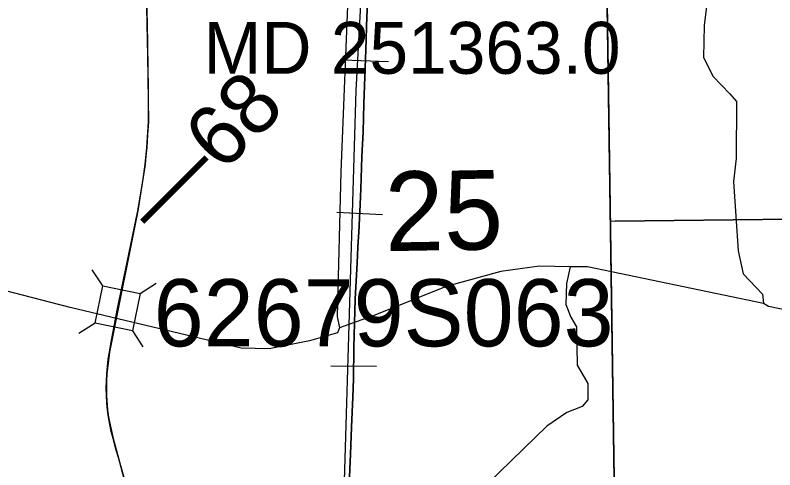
# Model space of a CAD drawing. Extents: x 23.6 to 68.7, y -63 to -29.
# Drawn here: x 43.662 to 44.905, y -44.515 to -43.771 of the extents above; entities that cross this region are included whole.
import ezdxf

# ---------------------------------------------------------------- set-up
doc = ezdxf.new("R2010")
doc.units = 0
for name, color, linetype in [('tdCoHydroRiver', 7, 'Continuous'), ('tdCoPriCL', 7, 'Continuous'), ('tdCoPrimary', 7, 'Continuous'), ('tdCoPriNonDiv', 7, 'Continuous'), ('tdCoPriNonDivCL', 7, 'Continuous'), ('tdCoRRCL', 7, 'Continuous'), ('tdCoSectLine', 7, 'Continuous'), ('tdCoSectLinePart', 7, 'Continuous'), ('tdCoSectNmbr', 7, 'Continuous'), ('tdCoStrucNonDivPri', 7, 'Continuous'), ('tdCoStrucPriMaintName', 7, 'Continuous'), ('tdCoStrucSecCoName', 7, 'Continuous'), ('tdCoTwpBndry', 7, 'Continuous'), ('tdCoTwpBndryShd', 7, 'Continuous'), ('tdStHwyPriRefPost1', 7, 'Continuous')]:
    doc.layers.add(name, color=color, linetype=linetype)

msp = doc.modelspace()

# ---------------------------------------------------------------- linework, layer by layer
at = {"layer": 'tdCoHydroRiver'}
for points in [[(44.2894, -43.3145), (44.266, -43.3432), (44.2475, -43.3875), (44.2097, -43.5678), (44.2054, -43.6152), (44.2079, -43.7147), (44.1951, -44.0273), (44.1895, -44.2642), (44.1928, -44.2831)], [(44.7998, -43.7074), (44.7895, -43.788), (44.7884, -43.8402), (44.8045, -43.8716), (44.8316, -43.8997), (44.8428, -43.9122), (44.8421, -44.0054), (44.8377, -44.0433), (44.8451, -44.1569), (44.8534, -44.1947), (44.8852, -44.2275), (44.887, -44.2433)], [(43.7521, -44.2494), (43.4862, -44.1809), (43.4768, -44.181)], [(44.5707, -44.1832), (44.5202, -44.1821), (44.4571, -44.1906), (44.3674, -44.2151), (44.251, -44.262), (44.1928, -44.2831)], [(44.5707, -44.1832), (44.5646, -44.2101), (44.5634, -44.2448), (44.5715, -44.2653), (44.5811, -44.281), (44.5817, -44.3441), (44.5993, -44.3739), (44.5996, -44.4007), (44.5902, -44.4119), (44.5651, -44.4216), (44.5321, -44.444), (44.4352, -44.5381)], [(44.887, -44.2433), (44.5991, -44.1829), (44.5707, -44.1832)], [(45.4712, -44.3593), (45.2664, -44.3186), (45.0569, -44.2812), (44.8949, -44.248), (44.887, -44.2433)], [(44.1928, -44.2831), (44.1897, -44.291), (44.1441, -44.3041), (44.0779, -44.3173), (44.0321, -44.3162), (43.7521, -44.2494)]]:
    msp.add_lwpolyline(points, dxfattribs=at)
at = {"layer": 'tdCoPriCL'}
msp.add_lwpolyline([(43.8408, -44.5303), (43.8312, -44.4953), (43.8278, -44.483), (43.8226, -44.4642), (43.8197, -44.4526), (43.8173, -44.441), (43.8152, -44.4292), (43.8136, -44.4174), (43.8124, -44.4055), (43.8117, -44.3937), (43.8115, -44.3818), (43.8116, -44.3699), (43.8122, -44.358), (43.8133, -44.3462), (43.8147, -44.3344), (43.8166, -44.3227), (43.8191, -44.3092), (43.83, -44.2512), (43.8457, -44.1752), (43.8628, -44.0916), (43.8711, -44.043), (43.8748, -44.0154), (43.8765, -44.0006), (43.878, -43.9875), (43.8803, -43.9459), (43.8803, -43.938), (43.8803, -43.8916), (43.8783, -43.7848), (43.8766, -43.7081)], dxfattribs=at)
at = {"layer": 'tdCoPrimary'}
for points in [[(43.8281, -44.483), (43.8229, -44.4642), (43.8201, -44.4526), (43.8176, -44.441), (43.8156, -44.4292), (43.814, -44.4174), (43.8128, -44.4055), (43.8121, -44.3937), (43.8118, -44.3818), (43.812, -44.3699), (43.8126, -44.358), (43.8136, -44.3462), (43.8151, -44.3344), (43.817, -44.3227), (43.8215, -44.2988), (43.8303, -44.2512), (43.8382, -44.2132), (43.8461, -44.1752), (43.8631, -44.0916), (43.8715, -44.043), (43.8752, -44.0154), (43.8784, -43.9875), (43.8806, -43.9459), (43.8806, -43.8916), (43.8787, -43.7848), (43.8769, -43.7081)], [(43.8281, -44.483), (43.8229, -44.4642), (43.8201, -44.4526), (43.8176, -44.441), (43.8156, -44.4292), (43.814, -44.4174), (43.8128, -44.4055), (43.8121, -44.3937), (43.8118, -44.3818), (43.812, -44.3699), (43.8126, -44.358), (43.8136, -44.3462), (43.8151, -44.3344), (43.817, -44.3227), (43.8215, -44.2988), (43.8303, -44.2512), (43.8382, -44.2132), (43.8461, -44.1752), (43.8631, -44.0916), (43.8715, -44.043), (43.8752, -44.0154), (43.8784, -43.9875), (43.8806, -43.9459), (43.8806, -43.8916), (43.8787, -43.7848), (43.8769, -43.7081)], [(43.8412, -44.5303), (43.8316, -44.4953), (43.8281, -44.483), (43.8229, -44.4642), (43.8201, -44.4526), (43.8176, -44.441), (43.8156, -44.4292), (43.814, -44.4174), (43.8128, -44.4055), (43.8121, -44.3937), (43.8118, -44.3818), (43.812, -44.3699), (43.8126, -44.358), (43.8136, -44.3462), (43.8151, -44.3344), (43.817, -44.3227), (43.8215, -44.2988), (43.8303, -44.2512), (43.8382, -44.2132), (43.8461, -44.1752), (43.8631, -44.0916), (43.8715, -44.043), (43.8752, -44.0154), (43.8784, -43.9875), (43.8806, -43.9459), (43.8806, -43.8916), (43.8787, -43.7848), (43.8769, -43.7081)], [(43.8412, -44.5303), (43.8316, -44.4953), (43.8281, -44.483)], [(43.8412, -44.5303), (43.8316, -44.4953), (43.8281, -44.483)]]:
    msp.add_lwpolyline(points, dxfattribs=at)
at = {"layer": 'tdCoPriNonDiv'}
msp.add_lwpolyline([(43.842, -41.2171), (43.8469, -41.6452), (43.8511, -41.8543), (43.857, -42.2775), (43.8565, -42.481), (43.8614, -42.6879), (43.8703, -43.0672), (43.8718, -43.2778), (43.8756, -43.6222), (43.8803, -43.9459), (43.8749, -44.0154), (43.8628, -44.0916), (43.8167, -44.3227), (43.8123, -44.358), (43.8117, -44.3699), (43.8118, -44.3937), (43.8137, -44.4174), (43.8153, -44.4292), (43.8226, -44.4642), (43.8502, -44.5643), (43.9089, -44.754), (43.9481, -44.8684), (44.0764, -45.2331), (44.1307, -45.3417)], dxfattribs=at)
at = {"layer": 'tdCoPriNonDivCL'}
msp.add_lwpolyline([(43.8408, -44.5303), (43.8312, -44.4953), (43.8278, -44.483), (43.8226, -44.4642), (43.8197, -44.4526), (43.8173, -44.441), (43.8152, -44.4292), (43.8136, -44.4174), (43.8124, -44.4055), (43.8117, -44.3937), (43.8115, -44.3818), (43.8116, -44.3699), (43.8122, -44.358), (43.8133, -44.3462), (43.8147, -44.3344), (43.8166, -44.3227), (43.8211, -44.2988), (43.83, -44.2512), (43.8378, -44.2132), (43.8457, -44.1752), (43.8628, -44.0916), (43.8711, -44.043), (43.8748, -44.0154), (43.878, -43.9875), (43.8803, -43.9459), (43.8803, -43.8916), (43.8783, -43.7848), (43.8766, -43.7081)], dxfattribs=at)
msp.add_lwpolyline([(43.8408, -44.5303), (43.8312, -44.4953), (43.8278, -44.483), (43.8226, -44.4642), (43.8197, -44.4526), (43.8173, -44.441), (43.8152, -44.4292), (43.8136, -44.4174), (43.8124, -44.4055), (43.8117, -44.3937), (43.8115, -44.3818), (43.8116, -44.3699), (43.8122, -44.358), (43.8133, -44.3462), (43.8147, -44.3344), (43.8166, -44.3227), (43.8211, -44.2988), (43.83, -44.2512), (43.8378, -44.2132), (43.8457, -44.1752), (43.8628, -44.0916), (43.8711, -44.043), (43.8748, -44.0154), (43.878, -43.9875), (43.8803, -43.9459), (43.8803, -43.8916), (43.8783, -43.7848), (43.8766, -43.7081)], dxfattribs=at)
at = {"layer": 'tdCoRRCL'}
for p, q in [((44.273, -43.8476), (44.1981, -43.8449)), ((44.2635, -44.0978), (44.1886, -44.0943)), ((44.2536, -44.346), (44.1786, -44.3456))]:
    msp.add_line(p, q, dxfattribs=at)
for points in [[(44.1759, -45.3735), (44.2205, -43.8945), (44.2286, -43.7429)], [(44.2393, -43.7441), (44.238, -43.7732), (44.2362, -43.828), (44.2331, -43.9161), (44.2315, -43.9622), (44.2296, -44.0028), (44.2278, -44.0555), (44.2268, -44.0812), (44.2252, -44.1148), (44.225, -44.1172), (44.2228, -44.1509), (44.222, -44.1769), (44.2189, -44.2356), (44.2163, -44.315), (44.216, -44.3662), (44.215, -44.3966), (44.2126, -44.4456), (44.211, -44.4894), (44.2079, -44.5636)], [(44.2079, -44.5636), (44.211, -44.4894), (44.2126, -44.4456), (44.215, -44.3966), (44.216, -44.3662), (44.2163, -44.315), (44.2189, -44.2356), (44.222, -44.1769), (44.2228, -44.1509), (44.225, -44.1172), (44.2252, -44.1148), (44.2268, -44.0812), (44.2278, -44.0555), (44.2296, -44.0028), (44.2315, -43.9622), (44.2331, -43.9161), (44.2362, -43.828), (44.238, -43.7732), (44.2393, -43.7441)]]:
    msp.add_lwpolyline(points, dxfattribs=at)
at = {"layer": 'tdCoSectLine'}
msp.add_lwpolyline([(44.6289, -43.6086), (44.6438, -44.6042)], dxfattribs=at)
at = {"layer": 'tdCoSectLinePart'}
msp.add_lwpolyline([(44.6294, -43.6386), (44.6438, -44.6042)], dxfattribs=at)
at = {"layer": 'tdCoStrucNonDivPri'}
for p, q in [((43.8058, -44.214), (43.7886, -44.1878)), ((43.867, -44.2267), (43.8932, -44.2095)), ((43.793, -44.2752), (43.7668, -44.2924)), ((43.8543, -44.288), (43.8715, -44.3142))]:
    msp.add_line(p, q, dxfattribs=at)
msp.add_lwpolyline([(43.793, -44.2752), (43.8058, -44.214), (43.867, -44.2267), (43.8543, -44.288)], close=True, dxfattribs=at)
at = {"layer": 'tdCoTwpBndry'}
for points in [[(44.6472, -44.8271), (44.6438, -44.6042), (44.6294, -43.6386)], [(44.6442, -44.1085), (45.6093, -44.0973), (45.6121, -44.5846), (46.6109, -44.564), (47.0956, -44.5667), (47.1104, -45.065), (47.2282, -45.066)]]:
    msp.add_lwpolyline(points, dxfattribs=at)
at = {"layer": 'tdCoTwpBndryShd'}
for points in [[(45.4662, -47.5782), (45.2886, -47.5798), (45.2913, -47.032), (44.6825, -47.037), (44.6731, -46.5813), (44.659, -45.6063), (44.6438, -44.6042), (44.6289, -43.6086), (44.6126, -42.6121), (44.6006, -41.6086), (44.596, -40.6132), (44.5679, -39.6075), (44.5586, -38.6082), (44.5434, -37.6076), (44.5249, -36.6101), (44.5204, -35.6065), (44.4936, -34.6124), (44.4817, -33.64)], [(50.63, -46.4962), (49.6188, -46.5078), (48.63, -46.5299), (48.6282, -46.263), (48.4052, -46.2647), (48.3914, -45.9999), (48.1676, -46.01), (48.1595, -45.5695), (47.6229, -45.5808), (47.1225, -45.5829), (47.1206, -45.3103), (47.4063, -45.2992), (47.404, -45.0665), (47.3143, -45.0663), (47.2282, -45.066), (47.1104, -45.065), (47.0959, -44.5667), (46.6109, -44.564), (45.6121, -44.5846), (45.6093, -44.0972), (44.6442, -44.1085), (44.6364, -44.1086)]]:
    msp.add_lwpolyline(points, dxfattribs=at)

# ---------------------------------------------------------------- texts
at = {"layer": 'tdCoSectNmbr'}
msp.add_text('25', height=0.13, rotation=1.0345, dxfattribs=at).set_placement((44.2682, -44.1575))
at = {"layer": 'tdCoStrucPriMaintName'}
msp.add_text('62679S063', height=0.11, dxfattribs=at).set_placement((43.889, -44.3132))
msp.add_text('62679S063', height=0.11, dxfattribs=at).set_placement((43.889, -44.3132))
msp.add_text('62679S063', height=0.11, dxfattribs=at).set_placement((43.889, -44.3132))
at = {"layer": 'tdCoStrucSecCoName'}
msp.add_text('MD 251363.0', height=0.085, dxfattribs=at).set_placement((43.9705, -43.867))
at = {"layer": 'tdStHwyPriRefPost1'}
msp.add_text('‒‒68', height=0.1, rotation=45, dxfattribs=at).set_placement((43.8964, -44.1352))

doc.saveas('drawing.dxf')
